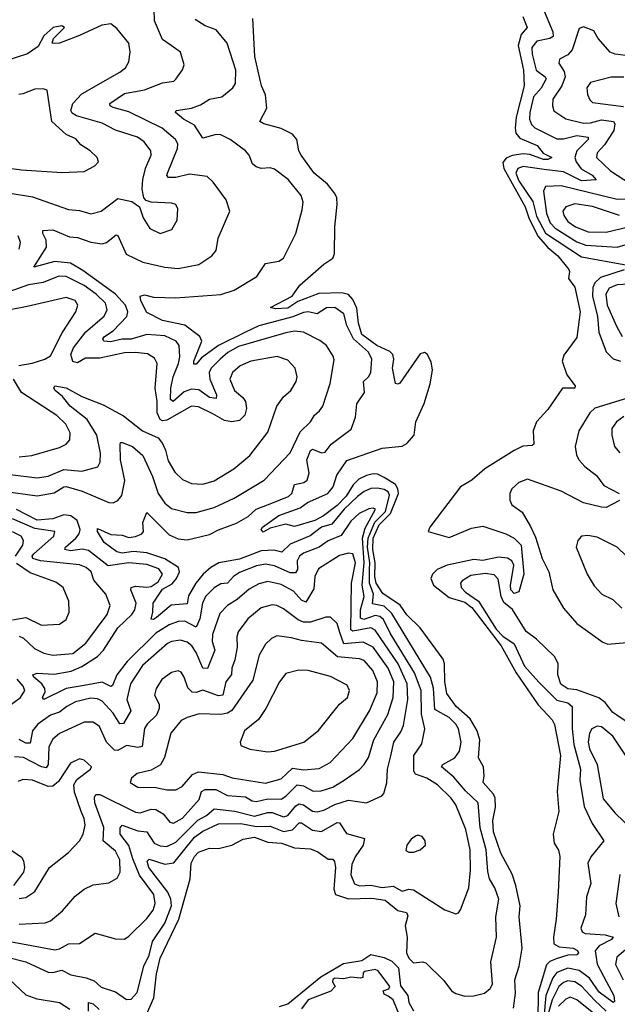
# Model space of a CAD drawing. Extents: x 1954683 to 2060285, y 904798 to 1016299.
# Tile 353 of 472: x 2004108 to 2006775, y 989495 to 993890. Entities that reach past the tile are written whole.
import ezdxf

# ---------------------------------------------------------------- set-up
doc = ezdxf.new("R2010")
doc.units = 0

msp = doc.modelspace()

# ---------------------------------------------------------------- linework, layer by layer
at = {"layer": '0CON10XD'}
for points in [[(2004784.3, 993774.3), (2004745, 993800.6), (2004708.7, 993885), (2004708.4, 993935)], [(2006441.1, 993945), (2006487.8, 993835), (2006489.3, 993815), (2006474.1, 993805.9), (2006416.6, 993793.4), (2006393.5, 993765), (2006394.5, 993735), (2006413.4, 993665), (2006453.9, 993635), (2006457.3, 993625), (2006435, 993584.1), (2006401.7, 993545), (2006384.2, 993475), (2006383.4, 993445), (2006392.5, 993422.5), (2006406.9, 993406.9), (2006505, 993358.4), (2006535, 993358.5), (2006595, 993372.1), (2006645.4, 993365), (2006644.6, 993355), (2006595, 993304.7), (2006585.2, 993275), (2006591.5, 993255), (2006613.9, 993223.9), (2006662.8, 993195), (2006680.8, 993175), (2006615, 993171), (2006535, 993210.4), (2006449, 993221), (2006355, 993233.8), (2006331.3, 993225), (2006321.7, 993205), (2006335, 993170.9), (2006398.1, 993078.1), (2006415, 993013.2), (2006455, 992937.1), (2006615, 992831.7), (2006812.7, 992795)], [(2004656.8, 989413.2), (2004705.7, 989524.3), (2004718.7, 989631.4), (2004735, 989701.5), (2004818.4, 989875), (2004868.9, 990055), (2004873.4, 990125), (2004887.3, 990155), (2004905, 990173.8), (2004955, 990191.8), (2004995, 990190.9), (2005055, 990205.3), (2005105, 990231.8), (2005155, 990241.7), (2005215, 990218.9), (2005276, 990215), (2005335, 990193.2), (2005405, 990188.6), (2005438.9, 990175), (2005485, 990143.1), (2005505, 990143.5), (2005513.3, 990133.2), (2005518, 990105), (2005509.3, 990009.3), (2005517.6, 989985), (2005575, 989966.6), (2005679.5, 989969.5), (2005739.5, 989959.5), (2005795, 989914.4), (2005834.4, 989904.4), (2005840.6, 989890.6), (2005828.8, 989845), (2005837.9, 989795), (2005834.2, 989725), (2005845, 989700.4), (2005865, 989680.9), (2005905, 989685.4), (2005920, 989680), (2006000.9, 989600.9), (2006035.6, 989555), (2006055, 989542.7), (2006095, 989532.2), (2006135, 989533.3), (2006182, 989545), (2006207.8, 989565), (2006217.5, 989585), (2006211.2, 989685), (2006236, 989795), (2006232.9, 989885), (2006246.3, 989965), (2006228.8, 990015), (2006204.5, 990055), (2006197.4, 990087.4), (2006190.1, 990185), (2006162.8, 990282.8), (2006154.4, 990395), (2006097.6, 990447.6), (2006045, 990508.3), (2005990.3, 990555), (2005996.2, 990565), (2006050.3, 990595), (2006071.1, 990625), (2006078.6, 990665), (2006066.5, 990725), (2006055, 990745.9), (2006024.7, 990775), (2005960.2, 990810.2), (2005955, 990906), (2005941.9, 990955), (2005769.3, 991239.3), (2005735, 991271.4), (2005682.9, 991282.9), (2005687.5, 991325), (2005668.6, 991375), (2005668.4, 991435), (2005670.8, 991465), (2005659.8, 991535), (2005663.7, 991575), (2005693.4, 991646.6), (2005741, 991695), (2005757.9, 991767.9), (2005752.9, 991782.9), (2005735, 991792.2), (2005705, 991798.5), (2005675, 991796.7), (2005645, 991784), (2005615, 991761.3), (2005555.7, 991705), (2005501.5, 991638.5), (2005455, 991624.9), (2005404.5, 991585.5), (2005315, 991548.5), (2005277.4, 991512.6), (2005241.5, 991521.5), (2005185, 991518.4), (2005088.5, 991481.5), (2004997.1, 991465), (2004961.3, 991445), (2004926.1, 991415), (2004893.9, 991375), (2004861.1, 991318.9), (2004855, 991282.5), (2004783.2, 991276.8), (2004718.8, 991221.2), (2004705, 991212.6), (2004694.6, 991214.6), (2004702.5, 991245), (2004702.7, 991285), (2004745, 991348.5), (2004787.6, 991372.4), (2004807.8, 991395), (2004821.5, 991425), (2004817, 991445), (2004755, 991483.4), (2004675, 991509.7), (2004615, 991516.2), (2004565, 991509.3), (2004541.4, 991515), (2004485, 991556.7), (2004454.6, 991605), (2004455, 991618), (2004515, 991592.3), (2004565, 991589.5), (2004595, 991578.9), (2004625, 991583.5), (2004652.3, 991595), (2004660.8, 991605), (2004656.8, 991645), (2004675, 991690), (2004775, 991590), (2004815, 991572.4), (2004855, 991568.8), (2004955, 991591.6), (2004995, 991613.2), (2005075, 991642.8), (2005127.1, 991672.9), (2005162.7, 991705), (2005213.8, 991723.8), (2005308, 991762), (2005322.1, 991775), (2005334.8, 991815.2), (2005376.3, 991823.7), (2005391.1, 991835), (2005400, 991865), (2005389.8, 991925), (2005405, 991966.9), (2005415, 991972.7), (2005455, 991955.9), (2005470.6, 991959.4), (2005497.5, 991995), (2005587.8, 992062.2), (2005607.1, 992115), (2005612.9, 992175), (2005646.7, 992225), (2005642.5, 992275), (2005664.1, 992295), (2005675.3, 992315), (2005678.8, 992375), (2005664.3, 992405), (2005597.2, 992465), (2005567.2, 992525), (2005555, 992576.2), (2005515, 992605.7), (2005477, 992603), (2005435, 992576.3), (2005395.9, 992585.9), (2005375, 992583.3), (2005326.8, 992563.2), (2005175, 992522.5), (2005115.7, 992495), (2004995.2, 992435), (2004919.5, 992380.5), (2004895, 992351.5), (2004885, 992352.5), (2004885, 992365.6), (2004920.2, 992455), (2004911.1, 992475), (2004845, 992526.7), (2004745, 992546.3), (2004675, 992582.2), (2004647.9, 992635), (2004645.7, 992655), (2004665, 992661.6), (2004705, 992651.2), (2004805, 992648), (2005005, 992662.5), (2005065, 992682.5), (2005166.5, 992743.5), (2005205, 992801.4), (2005265, 992811.4), (2005285.7, 992825), (2005340.4, 992935), (2005368.8, 993041.2), (2005373.5, 993075), (2005364.5, 993105), (2005306, 993176), (2005245, 993222.9), (2005225, 993228.5), (2005185, 993225.4), (2005162.5, 993232.5), (2005146.4, 993246.4), (2005131.9, 993285), (2005115.7, 993305), (2005047.1, 993355), (2005005, 993375.5), (2004985, 993376.5), (2004925, 993360.5), (2004888.3, 993418.3), (2004839.1, 993445), (2004802.5, 993475), (2004806.7, 993485), (2004875, 993495.4), (2004915, 993509.2), (2004955, 993534.8), (2005010, 993545), (2005059.5, 993585), (2005071.2, 993605), (2005073.1, 993665), (2005033.5, 993785), (2004985, 993844.5), (2004935, 993862.3), (2004890.5, 993890.5)], [(2006311.9, 989478.1), (2006320.8, 989545), (2006317.7, 989605), (2006337.9, 989665), (2006350.6, 989745), (2006336.9, 989885), (2006341.4, 989935), (2006322.9, 990025), (2006305.8, 990075.8), (2006255, 990170), (2006222.5, 990265), (2006220.3, 990315), (2006231.7, 990375), (2006230.3, 990415), (2006223.3, 990433.3), (2006176.7, 990485), (2006181.2, 990515), (2006178, 990555), (2006155.9, 990595.9), (2006161.2, 990675), (2006149.1, 990715), (2006118.9, 990768.9), (2006055.9, 990825), (2006015, 990882.5), (2006005.9, 990934.1), (2006004.1, 991015), (2005997.7, 991035), (2005895.5, 991175.5), (2005835, 991233.5), (2005805.9, 991275.9), (2005727.9, 991327.9), (2005698.6, 991375), (2005693.3, 991405), (2005694.9, 991465), (2005683.4, 991525), (2005686, 991575), (2005712.8, 991635), (2005763.3, 991685), (2005798.7, 991775), (2005796.2, 991796.2), (2005785.1, 991815.1), (2005735, 991846), (2005705, 991861.7), (2005685, 991862.6), (2005655, 991855.7), (2005621.8, 991838.2), (2005596.2, 991813.8), (2005565, 991762.7), (2005525, 991721.2), (2005463.1, 991675), (2005425, 991654.6), (2005335, 991627.1), (2005295, 991637.8), (2005225, 991620.5), (2005195, 991602.5), (2005186.2, 991615), (2005190.8, 991625), (2005265, 991676.4), (2005359.1, 991710.9), (2005392.9, 991735), (2005482.9, 991775), (2005507.2, 991805), (2005523.1, 991856.9), (2005568.3, 991921.7), (2005725, 991976.9), (2005815, 991986.9), (2005835, 991998.2), (2005868.4, 992035), (2005875.8, 992095), (2005913.3, 992176.7), (2005939.9, 992265), (2005950.2, 992325), (2005945, 992361.9), (2005926.6, 992396.6), (2005915, 992404.4), (2005895, 992398.6), (2005805, 992268), (2005795, 992262.9), (2005785, 992266.2), (2005771.3, 992335), (2005777.5, 992375), (2005773.7, 992395), (2005759.4, 992409.4), (2005701.9, 992435), (2005635.2, 992485), (2005620.2, 992535), (2005612.3, 992602.3), (2005595, 992641.5), (2005575, 992662.4), (2005545, 992670), (2005443.2, 992666.8), (2005348.7, 992631.3), (2005305, 992602.6), (2005249.1, 992599.1), (2005227.5, 992605), (2005323.7, 992656.3), (2005358.6, 992705), (2005465, 992799.1), (2005505.5, 992825), (2005513.1, 992845), (2005513.8, 992965), (2005524.4, 993065), (2005522.7, 993095), (2005515, 993113.8), (2005481.6, 993155), (2005422, 993205), (2005364, 993285), (2005353.5, 993305), (2005344.3, 993354.3), (2005325, 993378.8), (2005275, 993404.5), (2005196.7, 993425), (2005180, 993435), (2005211.2, 993495), (2005205.4, 993554.6), (2005187.6, 993595), (2005157.6, 993725), (2005148.6, 993895)], [(2006353.9, 993903.9), (2006372.9, 993855), (2006346.8, 993823.2), (2006332.7, 993775), (2006356.1, 993665), (2006360, 993595), (2006323.7, 993455), (2006320, 993405), (2006322.7, 993382.7), (2006340.3, 993360.3), (2006417.6, 993327.6), (2006444.1, 993294.1), (2006482.5, 993275), (2006465.6, 993265), (2006446.2, 993265), (2006385, 993288.4), (2006355, 993290.7), (2006306.5, 993283.5), (2006278.8, 993271.2), (2006265, 993252.2), (2006268, 993225), (2006364.6, 993055), (2006381.5, 993001.5), (2006422.6, 992922.6), (2006465, 992872.5), (2006509.1, 992835), (2006558.5, 992775), (2006562.2, 992765), (2006556.7, 992735), (2006585.9, 992695.9), (2006609.8, 992585), (2006595, 992471.2), (2006537.2, 992392.8), (2006528.6, 992365), (2006550, 992305), (2006586.7, 992255), (2006586.2, 992245), (2006530, 992245), (2006465, 992149.2), (2006414.7, 992095.3), (2006400, 992055), (2006403.3, 991995), (2006395, 991988.8), (2006354.2, 991985.8), (2006315, 991967.1), (2006184, 991885), (2006126.2, 991835), (2006076, 991805), (2005938, 991625), (2005931.2, 991605), (2006025, 991577.9), (2006125, 991620), (2006175, 991628.4), (2006277.1, 991595), (2006315, 991575.2), (2006345.5, 991545), (2006357.7, 991415), (2006335, 991336.2), (2006315, 991329.2), (2006300, 991345), (2006298.2, 991365), (2006314.1, 991455), (2006304.3, 991474.3), (2006285.7, 991485.7), (2006245, 991491.3), (2006175, 991475.2), (2006135, 991481), (2006015.4, 991454.6), (2005971.8, 991435), (2005950, 991415), (2005943.3, 991395), (2005955.1, 991365.1), (2006025, 991311.2), (2006095, 991290.1), (2006126.2, 991266.2), (2006256.9, 991095), (2006324.4, 990974.4), (2006422.1, 990832.1), (2006484.5, 990765), (2006495, 990743.8), (2006521.8, 990605), (2006506.5, 990445), (2006514, 990355), (2006488.9, 990255), (2006492.9, 990215), (2006513.3, 990183.3), (2006518.5, 990155), (2006510.7, 989995), (2006502.5, 989875), (2006489.7, 989795), (2006491.8, 989765), (2006515, 989751.2), (2006578.6, 989745), (2006597.5, 989735), (2006601.9, 989725), (2006595, 989715.8), (2006555, 989714.2), (2006501.7, 989698.3), (2006474.3, 989685.7), (2006459.3, 989670.7), (2006421.8, 989548.2), (2006420.5, 989425)], [(2004470.8, 993035), (2004545, 993092), (2004608.4, 993078.4), (2004642.5, 993055), (2004659.2, 993005), (2004688.3, 992958.3), (2004735, 992935.6), (2004786.2, 992953.8), (2004810, 992995), (2004812.9, 993045), (2004803.8, 993065), (2004785, 993071.1), (2004695, 993075.3), (2004672.3, 993082.3), (2004661.1, 993095), (2004653.8, 993133.8), (2004657.1, 993177.1), (2004670.3, 993229.7), (2004694.6, 993285), (2004692.9, 993305), (2004663.8, 993345), (2004633.1, 993365), (2004535, 993397.1), (2004475, 993428), (2004360.7, 993460.7), (2004342.4, 993472.4), (2004336.3, 993485), (2004345.2, 993514.8), (2004385, 993558.8), (2004554.8, 993655.2), (2004580.5, 993675), (2004595, 993701.2), (2004601.1, 993745), (2004594.2, 993785), (2004540.9, 993850.9), (2004515, 993870.6), (2004474.5, 993864.5), (2004375, 993818.4), (2004285, 993785.3), (2004262.6, 993782.6), (2004252.5, 993785), (2004257.8, 993805), (2004308.1, 993855), (2004295, 993861.9), (2004256.7, 993855), (2004215, 993818.1), (2004190.2, 993769.8), (2004142.6, 993737.4), (2003975, 993684)], [(2006835, 993727.5), (2006765, 993735.9), (2006744, 993744), (2006690.4, 993805), (2006670.3, 993840.3), (2006625, 993858.1), (2006605, 993850.8), (2006573.2, 993755), (2006555, 993732.9), (2006516.9, 993713.1), (2006513.6, 993695), (2006538.5, 993658.5), (2006542.7, 993635), (2006527, 993595), (2006487.1, 993535), (2006485.3, 993505), (2006492.4, 993482.4), (2006545, 993446.8), (2006625, 993428.4), (2006655, 993429), (2006705, 993442.1), (2006757.9, 993435), (2006764.2, 993424.3), (2006759.8, 993395), (2006718.3, 993331.7), (2006686, 993295), (2006683.1, 993275), (2006744.7, 993215), (2006898.5, 993115)], [(2004035, 991785.6), (2004185, 991764.4), (2004262.1, 991777.9), (2004305, 991805.2), (2004315, 991805.7), (2004385.7, 991785.7), (2004505, 991735.3), (2004525, 991733.2), (2004545, 991743.6), (2004563.5, 991766.5), (2004576.8, 991833.2), (2004556.8, 991925), (2004555.8, 991994.2), (2004557.5, 992002.5), (2004565, 992002.5), (2004610.7, 991985), (2004656.5, 991945), (2004701, 991851), (2004725, 991774.5), (2004755, 991731.5), (2004785, 991707.8), (2004855, 991690.7), (2004895, 991690.3), (2004975, 991711.9), (2005065, 991753.6), (2005198.8, 991835), (2005315, 991956.4), (2005359.5, 992050.5), (2005405.2, 992094.8), (2005423.5, 992125), (2005446.6, 992143.4), (2005460.8, 992165), (2005493.5, 992266.5), (2005510.9, 992370.9), (2005507.5, 992387.5), (2005476.9, 992435), (2005447.4, 992457.4), (2005373.8, 992495), (2005335, 992499), (2005295, 992492.7), (2005085, 992430.3), (2005036.1, 992403.9), (2005001.7, 992375), (2004962.3, 992335), (2004953, 992315), (2004956.2, 992285), (2004985.8, 992215), (2004985, 992198.8), (2004955, 992203.3), (2004906.9, 992236.9), (2004875, 992240.6), (2004841.4, 992228.6), (2004792.5, 992185), (2004780.2, 992195), (2004782.2, 992245), (2004791.9, 992295), (2004817, 992355), (2004821.7, 992385), (2004819.1, 992435), (2004805.4, 992455), (2004755, 992478.3), (2004675, 992484.4), (2004605, 992463.8), (2004565, 992463), (2004512.3, 992452.3), (2004483.5, 992455), (2004479.3, 992465), (2004486, 992475), (2004525, 992501.6), (2004586.2, 992565), (2004590, 992585), (2004579.5, 992615), (2004535.3, 992665.3), (2004390.1, 992770.1), (2004335, 992802.8), (2004265, 992810.2), (2004170, 992785), (2004227.5, 992875), (2004225.3, 992905), (2004211.2, 992935), (2004211.5, 992948.5), (2004255, 992952.2), (2004329.9, 992919.9), (2004365, 992917.1), (2004425, 992897.2), (2004475, 992888.7), (2004495, 992894.5), (2004538.8, 992928.8), (2004545, 992926.7), (2004582.5, 992842.5), (2004657.2, 992807.2), (2004755, 992784.7), (2004815, 992779.3), (2004906.7, 992796.7), (2004965.7, 992835), (2004985, 992858.8), (2004992.9, 992915), (2005046, 993035), (2005029.4, 993085), (2004971.9, 993165), (2004945, 993189.4), (2004865, 993199.7), (2004805, 993184.7), (2004772, 993185), (2004764.7, 993194.7), (2004766.8, 993205), (2004812.5, 993315), (2004812.8, 993335), (2004802.9, 993355), (2004742.9, 993405), (2004595, 993478.1), (2004525, 993497.2), (2004511.8, 993505), (2004509.6, 993515), (2004575, 993559.8), (2004665, 993577), (2004745, 993608), (2004795, 993615.5), (2004805, 993623.5), (2004834.6, 993665.4), (2004841.4, 993688.6), (2004825.6, 993745), (2004784.3, 993774.3)], [(2006805, 993632.4), (2006747.4, 993632.6), (2006655, 993608.6), (2006638.9, 993585), (2006641.5, 993555), (2006651.9, 993531.9), (2006665, 993520.5), (2006802.2, 993502.2)], [(2003905, 993248.4), (2004115, 993220), (2004295, 993207.5), (2004395, 993212.5), (2004443, 993237), (2004458.8, 993255), (2004453.8, 993275), (2004422, 993305), (2004381.1, 993331.1), (2004357.9, 993357.9), (2004315, 993377.1), (2004251.3, 993435), (2004230, 993575), (2004211.7, 993581.7), (2004175, 993579.4), (2004120.9, 993559.1), (2004104, 993555)], [(2006865, 993090.7), (2006775, 993087), (2006525, 993147.4), (2006454.2, 993145.8), (2006446, 993125), (2006458.8, 993025), (2006475, 992982.4), (2006498.6, 992958.6), (2006595, 992898), (2006635, 992883.8), (2006775, 992874), (2006855, 992898.2)], [(2003946, 993134), (2004165, 993099.2), (2004325, 993042.2), (2004375, 993038.1), (2004425, 993023.8), (2004470.8, 993035)], [(2006785, 993015.3), (2006665, 993055.2), (2006585, 993067), (2006545, 993054.5), (2006532.8, 993035), (2006536.6, 993015), (2006555, 992988.8), (2006588.7, 992965), (2006645, 992943.1), (2006725, 992940.6), (2006825, 992965.4)], [(2004105.2, 992865), (2004111.3, 992895), (2004101.1, 992925)], [(2004065, 991859.4), (2004185, 991845.2), (2004235, 991853), (2004305, 991882.7), (2004385, 991874.2), (2004455.8, 991894.2), (2004467.1, 991915), (2004468.4, 991955), (2004451.5, 992035), (2004408.5, 992105), (2004332.6, 992165), (2004298.4, 992208.4), (2004266.2, 992235), (2004259.5, 992245), (2004264.7, 992255.3), (2004315, 992246.2), (2004385, 992208.4), (2004480.7, 992170.7), (2004571.1, 992121.1), (2004655, 992054), (2004725, 992023.3), (2004745, 991998.8), (2004758.4, 991968.4), (2004770.3, 991920.3), (2004799.6, 991869.6), (2004835, 991837.3), (2004875, 991819.6), (2004925, 991816.2), (2004975, 991830.8), (2005063.5, 991885), (2005135.2, 991944.8), (2005215, 992049.4), (2005254.7, 992165.3), (2005285, 992205.8), (2005318.6, 992235), (2005341.9, 992275), (2005346.5, 992295), (2005336.7, 992335), (2005305, 992370.6), (2005256.9, 992386.9), (2005140, 992365), (2005091.5, 992345), (2005057.9, 992315), (2005045.4, 992285), (2005066.2, 992235), (2005103.6, 992203.6), (2005116.2, 992185), (2005119.3, 992155), (2005112.8, 992125), (2005088.7, 992101.3), (2005055, 992094.8), (2005021.2, 992101.2), (2004969.4, 992130.6), (2004905, 992161.9), (2004875.2, 992164.8), (2004765, 992102), (2004745, 992099.1), (2004734.9, 992104.9), (2004721.2, 992135), (2004721.2, 992185), (2004712.2, 992245), (2004721.8, 992355), (2004709, 992379), (2004678, 992398), (2004625.2, 992404.8), (2004575, 992402.9), (2004465, 992379.3), (2004401.8, 992378.2), (2004365, 992358.4), (2004345, 992364.4), (2004336.2, 992395), (2004348.4, 992425), (2004403.5, 992496.5), (2004485, 992566.9), (2004497.5, 992595), (2004490.5, 992625), (2004449.1, 992665), (2004395, 992703.2), (2004315, 992743.8), (2004282.5, 992745), (2004212.7, 992717.3), (2004146.4, 992706.4), (2003995, 992652.3)], [(2006806.3, 992773.7), (2006700.6, 992739.4), (2006675.2, 992715), (2006665.4, 992694.6), (2006664.8, 992655), (2006686.3, 992565), (2006693.2, 992495), (2006725, 992407.3), (2006756.6, 992376.6), (2006788.8, 992365)], [(2006825, 992708.6), (2006775, 992706.7), (2006738.8, 992691.2), (2006723.8, 992665), (2006730.6, 992615), (2006771.5, 992521.5), (2006797.5, 992475)], [(2004104.2, 992345.8), (2004163.4, 992356.6), (2004220, 992375), (2004245, 992390), (2004297.3, 992492.7), (2004358.2, 992585), (2004366.4, 992615), (2004355, 992636.2), (2004315, 992649.6), (2004140.9, 992609.1), (2003965, 992575.2)], [(2004105, 991938.9), (2004161.2, 991945), (2004285, 991979.6), (2004314.4, 991995), (2004331.1, 992015), (2004332.3, 992045), (2004313.8, 992085), (2004273.6, 992123.6), (2004115, 992226), (2004079.5, 992285)], [(2006855, 992210.8), (2006674.5, 992155.5), (2006652.2, 992135), (2006602.9, 992055), (2006586.7, 991985), (2006593.2, 991946.8), (2006603.8, 991925), (2006630, 991895), (2006682.1, 991855), (2006715, 991810.4), (2006784, 991775)], [(2006805, 992118.4), (2006771.5, 992095), (2006750.7, 992065), (2006750.8, 992035), (2006763.2, 991985), (2006786.9, 991956.9)], [(2006785.6, 991744.4), (2006725, 991711.9), (2006705, 991713.2), (2006625, 991733.9), (2006525, 991786), (2006375, 991839.1), (2006335, 991824.2), (2006305, 991795.8), (2006295.7, 991775), (2006295.7, 991745.7), (2006304, 991725), (2006351.1, 991691.1), (2006387.3, 991627.3), (2006410.3, 991580.3), (2006440.5, 991485), (2006469.3, 991425), (2006488.2, 991345), (2006535, 991263.3), (2006595, 991194), (2006711.4, 991111.4), (2006732.4, 991102.4), (2006902.7, 991117.3)], [(2003951.5, 989731.5), (2004135, 989684.3), (2004235, 989638.9), (2004255, 989637.4), (2004295, 989647.3), (2004336.4, 989626.4), (2004405, 989613.4), (2004439.8, 989599.8), (2004471.5, 989571.5), (2004535, 989551.2), (2004585, 989516.9), (2004605, 989518.1), (2004631.5, 989548.5), (2004661.2, 989665), (2004685.7, 989715), (2004700.7, 989775), (2004755, 989857.2), (2004784.6, 989935), (2004782.3, 989965), (2004769, 989995), (2004683.9, 990105), (2004676.5, 990133.5), (2004685, 990143.3), (2004755, 990121.2), (2004795, 990126.1), (2004888.5, 990241.5), (2004925, 990267.3), (2004995, 990301.1), (2005095, 990301.9), (2005165, 990289.3), (2005225, 990289.7), (2005285, 990265.9), (2005325.6, 990274.4), (2005355, 990305.2), (2005365, 990305.2), (2005415, 990273.1), (2005455, 990266.1), (2005525, 990305.9), (2005535, 990305.4), (2005566.9, 990256.9), (2005646.9, 990235), (2005641.5, 990205), (2005605, 990153.6), (2005590.5, 990119.5), (2005585, 990073.3), (2005602.8, 990032.8), (2005625, 990024), (2005675, 990027.4), (2005725, 990016.1), (2005775, 990022.7), (2005815, 990000.3), (2005845, 990008.4), (2005865, 990005.9), (2006005, 989916.7), (2006055, 989898.8), (2006067.1, 989902.9), (2006075, 989917.5), (2006112.1, 990015), (2006120, 990095), (2006118.6, 990185), (2006098.6, 990275), (2006054.1, 990385), (2006033.3, 990415), (2005972.1, 990475), (2005925, 990504.7), (2005875, 990521.8), (2005866.6, 990535), (2005867.6, 990605), (2005902.9, 990657.1), (2005915.9, 990725), (2005900.7, 990790.7), (2005899.7, 990895), (2005869.4, 990975), (2005761.7, 991151.7), (2005732.3, 991212.3), (2005715, 991225.7), (2005695, 991231.1), (2005643.2, 991213.2), (2005628.7, 991218.7), (2005628.5, 991255), (2005645.3, 991315), (2005636, 991366), (2005644.6, 991465), (2005637.8, 991575), (2005650.3, 991619.7), (2005695.4, 991705), (2005685, 991709.5), (2005666.1, 991706.1), (2005623.6, 991686.4), (2005585, 991651.4), (2005542.4, 991587.6), (2005485, 991564.3), (2005444.6, 991535.4), (2005375, 991508), (2005357.3, 991495), (2005346.7, 991475), (2005347.5, 991435), (2005338.7, 991421.3), (2005315, 991420.8), (2005245, 991452.1), (2005205, 991459.3), (2005165, 991451.7), (2005088.2, 991421.8), (2005062.5, 991405), (2005035.5, 991374.5), (2005005, 991371.1), (2004975, 991354.1), (2004936.9, 991315), (2004923.3, 991285), (2004912.3, 991215), (2004895, 991178.8), (2004844.8, 991204.8), (2004815, 991204.1), (2004775, 991188.4), (2004715, 991151), (2004587.6, 991025), (2004541.6, 990965), (2004522.4, 990917.6), (2004515, 990914), (2004475, 990933.3), (2004395, 990918.4), (2004315, 990904.8), (2004215, 990856.2), (2004210, 990865), (2004220.6, 990889.4), (2004219.3, 990905), (2004207.1, 990925), (2004170.7, 990955), (2004166.5, 990965), (2004185, 990973.4), (2004261.9, 990968.1), (2004337.3, 990982.7), (2004385, 991002.2), (2004455, 991047), (2004481.2, 991075), (2004545.2, 991175), (2004608.6, 991235), (2004621.6, 991255), (2004627.4, 991285), (2004603.1, 991345), (2004604.6, 991355), (2004625, 991361.1), (2004675, 991356.6), (2004695, 991360.4), (2004725, 991380.9), (2004744.3, 991415), (2004729.1, 991439.1), (2004675, 991458.4), (2004595, 991465.1), (2004501.8, 991451.8), (2004415, 991521), (2004385.8, 991525.8), (2004335, 991519), (2004309.5, 991525), (2004311.8, 991535), (2004357.7, 991575), (2004372.3, 991595), (2004377.7, 991615), (2004363.8, 991653.8), (2004335.1, 991675.1), (2004305, 991679.1), (2004255, 991662.1), (2004186.2, 991656.1), (2004093.5, 991703.5)], [(2004105, 991137.8), (2004125, 991129.7), (2004173.7, 991083.7), (2004215, 991061.8), (2004255, 991053.3), (2004345, 991060.7), (2004402.9, 991107.1), (2004498.4, 991235), (2004511.1, 991275), (2004492.7, 991325), (2004438.7, 991388.7), (2004426.7, 991425), (2004405, 991445.2), (2004375, 991456.3), (2004200, 991475), (2004166.2, 991485), (2004163.8, 991495), (2004170.5, 991505), (2004259.5, 991585), (2004264, 991605), (2004175, 991618.2), (2004075, 991661.3)], [(2004089.1, 991495), (2004122, 991545), (2004125.2, 991565), (2004114, 991585), (2004075, 991603.7)], [(2006816.9, 991495), (2006774.3, 991535), (2006685, 991580.5), (2006643, 991587), (2006615, 991583.8), (2006598.8, 991565), (2006591.4, 991535), (2006640, 991415), (2006672.4, 991362.4), (2006706.2, 991326.2), (2006755, 991301.4), (2006795, 991263.1)], [(2004015, 989784.1), (2004265, 989738.4), (2004285, 989742.6), (2004325, 989764.7), (2004375, 989766), (2004445, 989813.1), (2004535, 989787.1), (2004575, 989786), (2004595, 989798.8), (2004675, 989878.8), (2004702.9, 989915), (2004712.9, 989945), (2004705.7, 989985), (2004641.9, 990071.9), (2004612.5, 990145), (2004594.3, 990204.3), (2004555.3, 990255), (2004556.5, 990283.5), (2004565, 990294.5), (2004635, 990269.8), (2004675.6, 990265.6), (2004707.3, 990215), (2004735, 990203), (2004765, 990200.2), (2004805, 990219.3), (2004903.2, 990316.8), (2004941.8, 990338.2), (2004975, 990368), (2005067.2, 990357.2), (2005155, 990335.1), (2005215, 990351.5), (2005235, 990351.1), (2005285, 990332.4), (2005305, 990337.4), (2005339.6, 990380.4), (2005355, 990389.4), (2005375, 990384.8), (2005415, 990357.9), (2005435, 990354.8), (2005465, 990361.3), (2005515, 990387.3), (2005575, 990406.1), (2005655, 990394.6), (2005724.4, 990425.6), (2005733.5, 990436.5), (2005747.1, 990482.9), (2005749.5, 990545), (2005765, 990604), (2005777.5, 990665), (2005809.5, 990710.5), (2005820.7, 990739.3), (2005839.5, 990855), (2005836.8, 990925), (2005797.4, 991015), (2005694.4, 991164.4), (2005674.8, 991174.8), (2005595, 991160), (2005586.3, 991166.3), (2005588.2, 991375), (2005606.2, 991465), (2005595.3, 991505), (2005575, 991508.4), (2005535, 991498), (2005441.2, 991438.8), (2005425.3, 991405), (2005421.2, 991348.8), (2005385, 991289.2), (2005365, 991298.2), (2005329.7, 991339.7), (2005275, 991368.4), (2005215, 991382.9), (2005175, 991371.4), (2005132.2, 991347.8), (2005078.6, 991301.4), (2005035.5, 991275), (2005000.9, 991239.1), (2004968.1, 991145), (2004967.4, 991115), (2004978.7, 991075), (2004945.9, 990994.1), (2004925, 990995.7), (2004895.9, 991065.9), (2004876.1, 991095), (2004855, 991111.9), (2004825, 991121), (2004785.2, 991114.8), (2004767.1, 991105), (2004655, 991007.6), (2004602, 990925), (2004586.3, 990855), (2004603.9, 990805), (2004570.9, 990749.1), (2004555, 990747.3), (2004525, 990793.8), (2004475, 990847.9), (2004455, 990859), (2004425, 990861.5), (2004356.5, 990845), (2004318.2, 990825), (2004285, 990798.4), (2004245, 990785.2), (2004188.1, 990745), (2004165, 990715.5), (2004155, 990660.4), (2004135, 990661.2), (2004105, 990677.4)], [(2004075, 991210.9), (2004135, 991221), (2004205, 991187.7), (2004285, 991192.2), (2004315, 991212), (2004328.1, 991245), (2004326.9, 991295), (2004301.5, 991355), (2004269, 991379), (2004155, 991421), (2004093, 991463)], [(2006810, 990760), (2006773.1, 990785), (2006755, 990797.9), (2006721.6, 990841.6), (2006693.4, 990863.4), (2006595, 990899.1), (2006555, 990902.9), (2006523.7, 990923.7), (2006509.1, 990965), (2006511.8, 991015), (2006496.2, 991046.2), (2006415, 991124.2), (2006368.4, 991158.4), (2006307.7, 991257.7), (2006268.3, 991288.3), (2006257, 991315), (2006242.7, 991392.7), (2006225, 991411.4), (2006185, 991418), (2006121.7, 991408.3), (2006082.2, 991385), (2006075.4, 991374.6), (2006078.5, 991355), (2006096.9, 991335), (2006155.1, 991295.1), (2006235, 991170.1), (2006265, 991138.9), (2006314.6, 991104.6), (2006360.8, 991005), (2006425, 990932.8), (2006505, 990852.2), (2006555, 990840), (2006573.8, 990823.8), (2006573.5, 990726.5), (2006581.7, 990655), (2006611, 990545), (2006608.4, 990495), (2006628, 990378), (2006662.5, 990302.5), (2006715.6, 990225), (2006657.3, 990152.7), (2006643.3, 990125), (2006656.4, 990035), (2006638.2, 989975), (2006633.2, 989895), (2006611.8, 989835), (2006618.1, 989818.1), (2006631.2, 989811.2), (2006721.2, 989805), (2006757.1, 989795), (2006750, 989785), (2006693.9, 989756.1), (2006676.8, 989733.2), (2006685.2, 989675), (2006727.7, 989595)], [(2004105, 989852.2), (2004221.9, 989858.1), (2004245, 989867.3), (2004298.3, 989911.7), (2004355, 989977.1), (2004395, 990008.9), (2004435, 990028.5), (2004505, 990037.3), (2004542.4, 990057.6), (2004556.7, 990085), (2004555, 990140), (2004535, 990178.7), (2004479.8, 990225), (2004483.3, 990285), (2004443, 990395), (2004441.3, 990418.7), (2004447.9, 990432.1), (2004465, 990431.2), (2004625, 990352.3), (2004645, 990349.6), (2004695, 990366), (2004715, 990364), (2004748.4, 990345), (2004778.1, 990308.1), (2004793.5, 990303.5), (2004835, 990325.7), (2004908.5, 990408.5), (2004919.5, 990445), (2004935, 990453.9), (2004983.7, 990453.7), (2005035, 990426.4), (2005115, 990421.1), (2005145, 990402.8), (2005165, 990400), (2005215, 990411.8), (2005275, 990411), (2005295, 990423.4), (2005345.5, 990474.5), (2005375, 990470.6), (2005417.1, 990447.1), (2005452.8, 990447.2), (2005505.2, 990464.9), (2005556.4, 990495), (2005625, 990543.1), (2005645.4, 990565), (2005665, 990597.1), (2005687.8, 990675), (2005751.3, 990788.6), (2005775.4, 990864.6), (2005777.3, 990935), (2005752.8, 990995), (2005685, 991089.4), (2005641, 991111), (2005555, 991104.4), (2005536.8, 991155), (2005524, 991194), (2005495, 991223.6), (2005473.5, 991223.5), (2005405, 991201.3), (2005375, 991200.3), (2005350.5, 991210.5), (2005285, 991260), (2005255, 991275.3), (2005235, 991277.7), (2005185, 991265.3), (2005125.3, 991215), (2005082.6, 991157.4), (2005076.1, 991135), (2005078.5, 991088.5), (2005068.1, 991031.9), (2005054.4, 990995.6), (2005052.9, 990967.1), (2005027, 990935), (2005014.8, 990875.2), (2004995, 990871.3), (2004925, 990897.3), (2004895, 990886.1), (2004878.1, 990888.1), (2004858, 990908), (2004842.2, 990955), (2004827.6, 990977.6), (2004815, 990983.5), (2004785, 990976.2), (2004742.1, 990945), (2004716, 990905), (2004709.6, 990875), (2004730, 990835), (2004730.4, 990815), (2004717.5, 990785), (2004676.5, 990745), (2004665, 990725.6), (2004654.6, 990645.4), (2004635, 990641.6), (2004585, 990650.2), (2004545, 990627.6), (2004530.3, 990629.7), (2004495.7, 990665), (2004463.6, 990735), (2004435, 990753.9), (2004395, 990754.7), (2004285, 990703.6), (2004255, 990678.8), (2004236.9, 990645), (2004233.9, 990566.1), (2004225, 990551.1), (2004205, 990554.8), (2004125, 990597.1), (2004085, 990600.2)], [(2004765, 990451.8), (2004805, 990452.3), (2004832.2, 990467.8), (2004878.7, 990521.3), (2004905, 990532.5), (2005015, 990521.1), (2005056.3, 990506.3), (2005205, 990482.7), (2005275, 990501.6), (2005325, 990548.5), (2005375, 990542), (2005445, 990547.3), (2005493.6, 990575), (2005595, 990682.1), (2005668.8, 990805), (2005703.5, 990885), (2005704.3, 990935), (2005683.9, 990985), (2005645, 991029.3), (2005625, 991036.5), (2005526.4, 991046.4), (2005455, 991106.3), (2005365, 991118.2), (2005320.5, 991130.5), (2005255, 991139.2), (2005232, 991128), (2005205, 991102.5), (2005176.7, 991053.3), (2005148.4, 990941.6), (2005055, 990806.3), (2005035, 990795.2), (2005005, 990789.3), (2004909.1, 990790.9), (2004854.6, 990775.4), (2004828.5, 990761.5), (2004782.9, 990705), (2004753.8, 990596.2), (2004736.5, 990563.5), (2004695, 990539.5), (2004632.5, 990525), (2004606.7, 990505), (2004600, 990485), (2004635, 990464.5), (2004715, 990462.9), (2004765, 990451.8)], [(2005215, 990621.8), (2005245, 990624.6), (2005376, 990665), (2005442.1, 990717.9), (2005534.7, 990835.3), (2005570.6, 990865), (2005580.5, 990895), (2005569.4, 990919.4), (2005495, 990957.5), (2005395, 990984.6), (2005353.1, 990986.9), (2005295, 990971.9), (2005267.1, 990935), (2005206.5, 990815), (2005173, 990767), (2005110.6, 990715), (2005091.2, 990665), (2005095, 990650), (2005135, 990634.3), (2005215, 990621.8)], [(2004055, 990823.1), (2004111, 990865), (2004131, 990895), (2004123.3, 990915), (2004096, 990946)], [(2006817.9, 990597.9), (2006755, 990691.3), (2006705, 990733.9), (2006685, 990737.1), (2006661.8, 990725), (2006651.1, 990705), (2006644.8, 990665), (2006650.9, 990635), (2006684.8, 990565), (2006711.9, 990411.9), (2006765, 990348.8), (2006845, 990272.1)], [(2004105, 989966.7), (2004135, 989972.5), (2004175, 989998.6), (2004240, 990105), (2004325, 990172.2), (2004374.7, 990225.3), (2004390.9, 990255), (2004400, 990295), (2004395.2, 990325), (2004381.6, 990355), (2004351.8, 990441.8), (2004349.7, 990475), (2004362, 990498), (2004423.8, 990545), (2004428.8, 990555), (2004396, 990585), (2004375, 990591.1), (2004335, 990571.4), (2004280.8, 990489.2), (2004255, 990469.4), (2004235, 990466.6), (2004165, 990495.2), (2004121.2, 990498.8), (2004100.9, 990489.1)], [(2005844.1, 990174.1), (2005865, 990174.2), (2005895, 990184), (2005918.8, 990205), (2005918, 990225), (2005903.6, 990243.6), (2005885, 990250), (2005873.9, 990246.1), (2005855, 990232.5), (2005836.2, 990205), (2005831.2, 990181.2), (2005844.1, 990174.1)], [(2004052.7, 990195), (2004115, 990151.9), (2004125, 990136), (2004128.8, 990105), (2004124.5, 990085), (2004080.6, 990025)], [(2006786.7, 990075), (2006768, 989945), (2006782, 989885)], [(2005267.5, 989485), (2005305, 989496.7), (2005452.5, 989617.5), (2005552.8, 989677.2), (2005635, 989690.9), (2005675, 989717.5), (2005735, 989704.4), (2005768.2, 989688.2), (2005797.8, 989657.8), (2005807.4, 989577.4), (2005840, 989535), (2005845, 989503.8), (2005865, 989466.2)], [(2006811.7, 989738.3), (2006772.9, 989705), (2006766.9, 989673.1), (2006801.6, 989605)], [(2005807.9, 989435), (2005775, 989515.8), (2005751.7, 989531.7), (2005735, 989540.8), (2005730, 989555), (2005755, 989563.8), (2005760, 989575), (2005707.5, 989645), (2005695, 989650), (2005648.8, 989641.2), (2005641.4, 989635), (2005638.8, 989615), (2005628.6, 989611.4), (2005585, 989616.9), (2005555, 989608.6), (2005515, 989612.2), (2005504.7, 989605.3), (2005503.5, 989595), (2005516.2, 989575), (2005496.7, 989553.3), (2005395, 989515.6), (2005365, 989474.4)], [(2006727.7, 989595), (2006760.4, 989535), (2006763, 989507), (2006756.1, 989503.9), (2006695, 989549.5), (2006651.1, 989611.1), (2006605, 989646.6), (2006555, 989656.4), (2006505, 989637.4), (2006487.1, 989612.9), (2006456.7, 989535), (2006447.1, 989435)], [(2004332, 989472), (2004285, 989501.1), (2004185, 989518.3), (2004136.3, 989536.3), (2004059.4, 989609.4)], [(2006726.2, 989465), (2006673.1, 989513.1), (2006615, 989576.8), (2006585, 989595.5), (2006555, 989599.7), (2006535, 989593.1), (2006514.9, 989575), (2006484.4, 989515.6), (2006443.6, 989375)], [(2004414.3, 989465), (2004415, 989502.5), (2004435, 989496.7), (2004462.1, 989472.1)], [(2006677.9, 989447.9), (2006595, 989514.4), (2006565, 989527), (2006545, 989518.5), (2006513.3, 989486.7)]]:
    msp.add_lwpolyline(points, dxfattribs=at)

doc.saveas('drawing.dxf')
